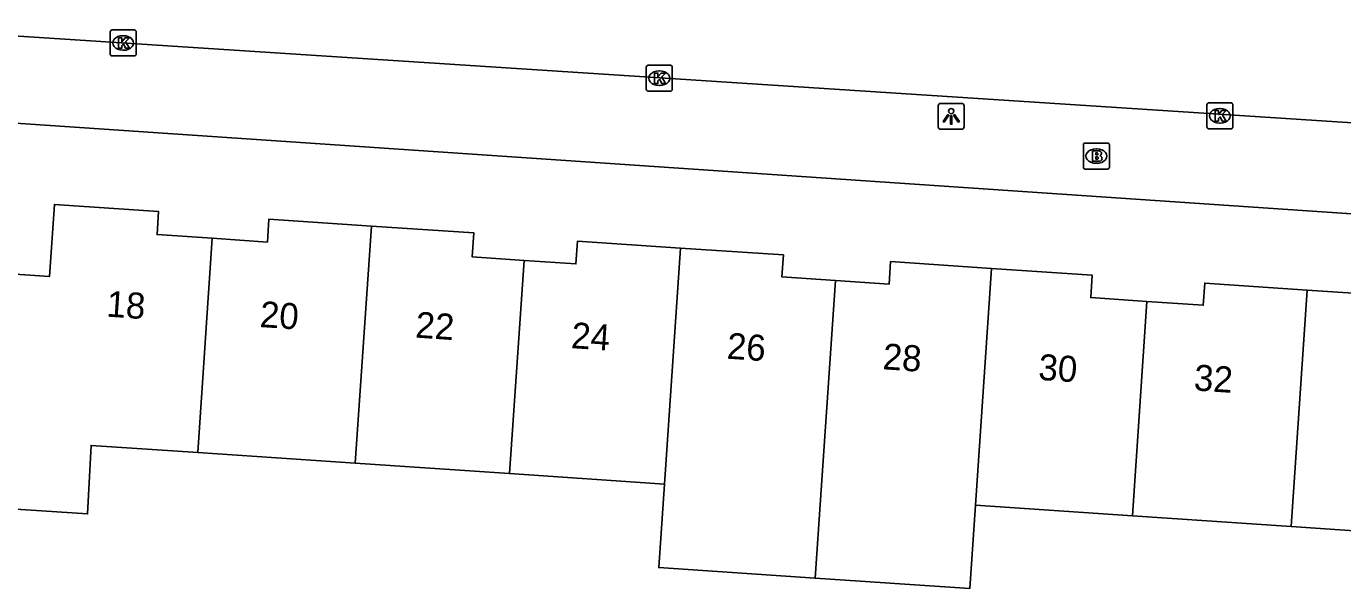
# Model space of a CAD drawing. Extents: x 161848 to 162726, y 385382 to 386521.
# Drawn here: x 162338.6 to 162389.2, y 385439.2 to 385460.8 of the extents above; entities that cross this region are included whole.
import ezdxf

# ---------------------------------------------------------------- set-up
doc = ezdxf.new("R2010")
doc.units = 0
for name, color, linetype in [('IMGEO_Brandkraan', 7, 'Continuous'), ('IMGEO_Kolk', 7, 'Continuous'), ('IMGEO_Lichtpunt', 7, 'Continuous'), ('IMGEO_Pand', 7, 'Continuous'), ('IMGEO_Pand_nummerreeks', 7, 'Continuous'), ('IMGEO_Rijbaan_lokaal_open', 7, 'Continuous'), ('IMGEO_Voetpad_open', 7, 'Continuous')]:
    doc.layers.add(name, color=color, linetype=linetype)

msp = doc.modelspace()

# ---------------------------------------------------------------- linework, layer by layer
at = {"layer": 'IMGEO_Brandkraan'}
for p, q in [((162379.246, 385455.432), (162379.246, 385456.284)), ((162379.321, 385456.358), (162380.173, 385456.358)), ((162380.247, 385456.284), (162380.247, 385455.432)), ((162379.734, 385456.138), (162379.759, 385456.138)), ((162380.173, 385455.358), (162379.321, 385455.358)), ((162379.757, 385455.578), (162379.732, 385455.578))]:
    msp.add_line(p, q, dxfattribs=at)
for points in [[(162379.246, 385455.432), (162379.246, 385456.284)], [(162379.321, 385456.358), (162380.173, 385456.358)], [(162380.247, 385456.284), (162380.247, 385455.432)], [(162379.594, 385456.058), (162379.594, 385455.658), (162379.807, 385455.658)], [(162379.825, 385456.058), (162379.594, 385456.058)], [(162379.773, 385455.977), (162379.719, 385455.977), (162379.719, 385455.901)], [(162379.719, 385455.901), (162379.772, 385455.901)], [(162379.781, 385455.825), (162379.719, 385455.825), (162379.719, 385455.744)], [(162379.719, 385455.744), (162379.781, 385455.744)], [(162380.173, 385455.358), (162379.321, 385455.358)]]:
    msp.add_lwpolyline(points, dxfattribs=at)
for centre, radius, start, end in [((162379.323, 385456.282), 0.0765, 91.552, 178.448), ((162379.323, 385456.282), 0.0765, 91.552, 178.448), ((162380.171, 385456.282), 0.0765, 1.552, 88.448), ((162380.171, 385456.282), 0.0765, 1.552, 88.448), ((162379.774, 385455.939), 0.0379, 267.8285, 90.9355), ((162379.782, 385455.784), 0.0404, 269.8759, 90.5077), ((162379.829, 385455.913), 0.145, 59.4692, 91.5367), ((162379.854, 385455.96), 0.0922, 285.5137, 58.1501), ((162379.859, 385455.768), 0.105, 301.3115, 78.989), ((162379.323, 385455.434), 0.0765, 181.552, 268.448), ((162379.323, 385455.434), 0.0765, 181.552, 268.448), ((162379.813, 385455.909), 0.251, 268.6676, 293.5347), ((162380.171, 385455.434), 0.0765, 271.552, 358.448), ((162380.171, 385455.434), 0.0765, 271.552, 358.448)]:
    msp.add_arc(centre, radius, start, end, dxfattribs=at)
for centre, major_axis, ratio, start_param, end_param in [((162379.733, 385455.858), (-0.387, 0.002), 0.722429, 4.712389, 7.853982), ((162379.758, 385455.858), (-0.39, 0.002), 0.717154, 1.570796, 4.712389)]:
    msp.add_ellipse(centre, major_axis=major_axis, ratio=ratio, start_param=start_param, end_param=end_param, dxfattribs=at)
at = {"layer": 'IMGEO_Kolk'}
for p, q in [((162341.805, 385459.78), (162341.805, 385460.632)), ((162341.88, 385460.706), (162342.732, 385460.706)), ((162342.293, 385460.486), (162342.318, 385460.486)), ((162342.806, 385460.632), (162342.806, 385459.78)), ((162342.316, 385459.926), (162342.291, 385459.926)), ((162342.732, 385459.706), (162341.88, 385459.706)), ((162362.505, 385459.35), (162363.357, 385459.35)), ((162362.43, 385458.424), (162362.43, 385459.276)), ((162362.918, 385459.13), (162362.943, 385459.13)), ((162363.431, 385459.276), (162363.431, 385458.424)), ((162363.357, 385458.35), (162362.505, 385458.35)), ((162362.941, 385458.57), (162362.916, 385458.57)), ((162383.997, 385456.978), (162383.997, 385457.83)), ((162384.072, 385457.904), (162384.924, 385457.904)), ((162384.998, 385457.83), (162384.998, 385456.978)), ((162384.485, 385457.684), (162384.51, 385457.684)), ((162384.924, 385456.904), (162384.072, 385456.904)), ((162384.508, 385457.124), (162384.483, 385457.124))]:
    msp.add_line(p, q, dxfattribs=at)
for points in [[(162341.805, 385459.78), (162341.805, 385460.632)], [(162341.88, 385460.706), (162342.732, 385460.706)], [(162342.126, 385460.406), (162342.249, 385460.406), (162342.249, 385460.255), (162342.379, 385460.406), (162342.543, 385460.406), (162342.397, 385460.255), (162342.55, 385460.006), (162342.398, 385460.006), (162342.313, 385460.17), (162342.249, 385460.103), (162342.249, 385460.006), (162342.126, 385460.006), (162342.126, 385460.406)], [(162342.806, 385460.632), (162342.806, 385459.78)], [(162342.732, 385459.706), (162341.88, 385459.706)], [(162362.505, 385459.35), (162363.357, 385459.35)], [(162362.43, 385458.424), (162362.43, 385459.276)], [(162362.751, 385459.05), (162362.874, 385459.05), (162362.874, 385458.899), (162363.004, 385459.05), (162363.168, 385459.05), (162363.022, 385458.899), (162363.175, 385458.65), (162363.023, 385458.65), (162362.938, 385458.814), (162362.874, 385458.747), (162362.874, 385458.65), (162362.751, 385458.65), (162362.751, 385459.05)], [(162363.431, 385459.276), (162363.431, 385458.424)], [(162363.357, 385458.35), (162362.505, 385458.35)], [(162383.997, 385456.978), (162383.997, 385457.83)], [(162384.072, 385457.904), (162384.924, 385457.904)], [(162384.998, 385457.83), (162384.998, 385456.978)], [(162384.318, 385457.604), (162384.441, 385457.604), (162384.441, 385457.453), (162384.571, 385457.604), (162384.735, 385457.604), (162384.589, 385457.453), (162384.742, 385457.204), (162384.59, 385457.204), (162384.505, 385457.368), (162384.441, 385457.301), (162384.441, 385457.204), (162384.318, 385457.204), (162384.318, 385457.604)], [(162384.924, 385456.904), (162384.072, 385456.904)]]:
    msp.add_lwpolyline(points, dxfattribs=at)
for centre, start, end in [((162341.882, 385460.63), 91.552, 178.448), ((162341.882, 385460.63), 91.552, 178.448), ((162342.73, 385460.63), 1.552, 88.448), ((162342.73, 385460.63), 1.552, 88.448), ((162341.882, 385459.782), 181.552, 268.448), ((162341.882, 385459.782), 181.552, 268.448), ((162342.73, 385459.782), 271.552, 358.448), ((162342.73, 385459.782), 271.552, 358.448), ((162362.507, 385459.274), 91.552, 178.448), ((162362.507, 385459.274), 91.552, 178.448), ((162363.355, 385459.274), 1.552, 88.448), ((162363.355, 385459.274), 1.552, 88.448), ((162362.507, 385458.426), 181.552, 268.448), ((162362.507, 385458.426), 181.552, 268.448), ((162363.355, 385458.426), 271.552, 358.448), ((162363.355, 385458.426), 271.552, 358.448), ((162384.074, 385457.828), 91.552, 178.448), ((162384.074, 385457.828), 91.552, 178.448), ((162384.922, 385457.828), 1.552, 88.448), ((162384.922, 385457.828), 1.552, 88.448), ((162384.074, 385456.98), 181.552, 268.448), ((162384.074, 385456.98), 181.552, 268.448), ((162384.922, 385456.98), 271.552, 358.448), ((162384.922, 385456.98), 271.552, 358.448)]:
    msp.add_arc(centre, 0.0765, start, end, dxfattribs=at)
for centre, major_axis, ratio, start_param, end_param in [((162342.292, 385460.206), (-0.387, 0.002), 0.722429, 4.712389, 7.853982), ((162342.317, 385460.206), (-0.39, 0.002), 0.717154, 1.570796, 4.712389), ((162362.917, 385458.85), (-0.387, 0.002), 0.722429, 4.712389, 7.853982), ((162362.942, 385458.85), (-0.39, 0.002), 0.717154, 1.570796, 4.712389), ((162384.484, 385457.404), (-0.387, 0.002), 0.722429, 4.712389, 7.853982), ((162384.509, 385457.404), (-0.39, 0.002), 0.717154, 1.570796, 4.712389)]:
    msp.add_ellipse(centre, major_axis=major_axis, ratio=ratio, start_param=start_param, end_param=end_param, dxfattribs=at)
at = {"layer": 'IMGEO_Lichtpunt'}
for p, q in [((162373.663, 385457.788), (162373.663, 385456.981)), ((162373.663, 385457.788), (162373.663, 385456.981)), ((162374.565, 385457.883), (162373.757, 385457.883)), ((162374.565, 385457.883), (162373.757, 385457.883)), ((162374.659, 385456.981), (162374.659, 385457.788)), ((162374.659, 385456.981), (162374.659, 385457.788)), ((162373.757, 385456.887), (162374.565, 385456.887)), ((162373.757, 385456.887), (162374.565, 385456.887))]:
    msp.add_line(p, q, dxfattribs=at)
for points in [[(162374.037, 385457.452), (162374.076, 385457.424), (162373.888, 385457.162), (162373.85, 385457.189), (162374.037, 385457.452)], [(162374.139, 385457.404), (162374.186, 385457.404), (162374.186, 385457.082), (162374.139, 385457.082), (162374.139, 385457.404)], [(162374.249, 385457.424), (162374.287, 385457.451), (162374.474, 385457.189), (162374.435, 385457.161), (162374.249, 385457.424)]]:
    msp.add_lwpolyline(points, dxfattribs=at)
msp.add_circle((162374.162, 385457.586), 0.0994, dxfattribs=at)
for centre, start, end in [((162373.757, 385457.788), 90, 180), ((162373.757, 385457.788), 90, 180), ((162374.565, 385457.788), 0, 90), ((162374.565, 385457.788), 0, 90), ((162373.757, 385456.981), 180, 270), ((162373.757, 385456.981), 180, 270), ((162374.565, 385456.981), 270, 0), ((162374.565, 385456.981), 270, 360)]:
    msp.add_arc(centre, 0.0946, start, end, dxfattribs=at)
at = {"layer": 'IMGEO_Pand'}
for points in [[(162336.992, 385451.392), (162339.469, 385451.225), (162339.657, 385453.996), (162343.668, 385453.725), (162343.608, 385452.839), (162345.731, 385452.695)], [(162345.731, 385452.695), (162347.854, 385452.552), (162347.913, 385453.433), (162351.854, 385453.167)], [(162351.235, 385444.046), (162351.854, 385453.167)], [(162351.854, 385453.167), (162355.796, 385452.9), (162355.734, 385451.978), (162357.73, 385451.843)], [(162345.731, 385452.695), (162345.172, 385444.456)], [(162357.73, 385451.843), (162359.725, 385451.708), (162359.785, 385452.588), (162363.745, 385452.32)], [(162363.745, 385452.32), (162363.129, 385443.242)], [(162369.71, 385451.07), (162367.646, 385451.21), (162367.703, 385452.053), (162363.745, 385452.32)], [(162357.73, 385451.843), (162357.173, 385443.645)], [(162369.71, 385451.07), (162371.773, 385450.931), (162371.831, 385451.798), (162375.71, 385451.536)], [(162375.71, 385451.536), (162375.092, 385442.434)], [(162375.71, 385451.536), (162379.59, 385451.274), (162379.532, 385450.412), (162381.692, 385450.266)], [(162368.933, 385439.625), (162369.151, 385442.835), (162369.71, 385451.07)], [(162381.692, 385450.266), (162383.856, 385450.119), (162383.913, 385450.971), (162387.858, 385450.704)], [(162387.24, 385441.613), (162387.858, 385450.704)], [(162387.858, 385450.704), (162391.799, 385450.438), (162391.745, 385449.644), (162393.797, 385449.505)], [(162381.692, 385450.266), (162381.132, 385442.026)], [(162345.172, 385444.456), (162341.069, 385444.732), (162340.934, 385442.094), (162336.396, 385442.4)], [(162351.235, 385444.046), (162345.172, 385444.456)], [(162357.173, 385443.645), (162351.235, 385444.046)], [(162363.129, 385443.242), (162357.173, 385443.645)], [(162363.129, 385443.242), (162362.911, 385440.033), (162368.933, 385439.625)], [(162375.092, 385442.434), (162374.874, 385439.222), (162368.933, 385439.625)], [(162381.132, 385442.026), (162375.092, 385442.434)], [(162387.24, 385441.613), (162381.132, 385442.026)], [(162393.234, 385441.208), (162387.24, 385441.613)]]:
    msp.add_lwpolyline(points, dxfattribs=at)
at = {"layer": 'IMGEO_Rijbaan_lokaal_open'}
msp.add_lwpolyline([(162285.815, 385464.092), (162334.512, 385460.716), (162340.453, 385460.328), (162358.028, 385459.18), (162427.882, 385454.643)], dxfattribs=at)
at = {"layer": 'IMGEO_Voetpad_open'}
msp.add_lwpolyline([(162428.108, 385451.016), (162424.152, 385451.285), (162286.568, 385460.627), (162285.504, 385460.702)], dxfattribs=at)

# ---------------------------------------------------------------- texts
at = {"layer": 'IMGEO_Pand_nummerreeks'}
for s, rotation, p in [('18', 356.1211, (162341.64, 385449.685)), ('20', 356.1224, (162347.54, 385449.284)), ('22', 356.1224, (162353.524, 385448.879)), ('24', 356.1224, (162359.518, 385448.473)), ('26', 356.1211, (162365.508, 385448.068)), ('28', 356.1211, (162371.502, 385447.661)), ('30', 356.1224, (162377.493, 385447.254)), ('32', 356.1224, (162383.477, 385446.849))]:
    msp.add_text(s, height=1, rotation=rotation, dxfattribs=at).set_placement(p)

doc.saveas('drawing.dxf')
